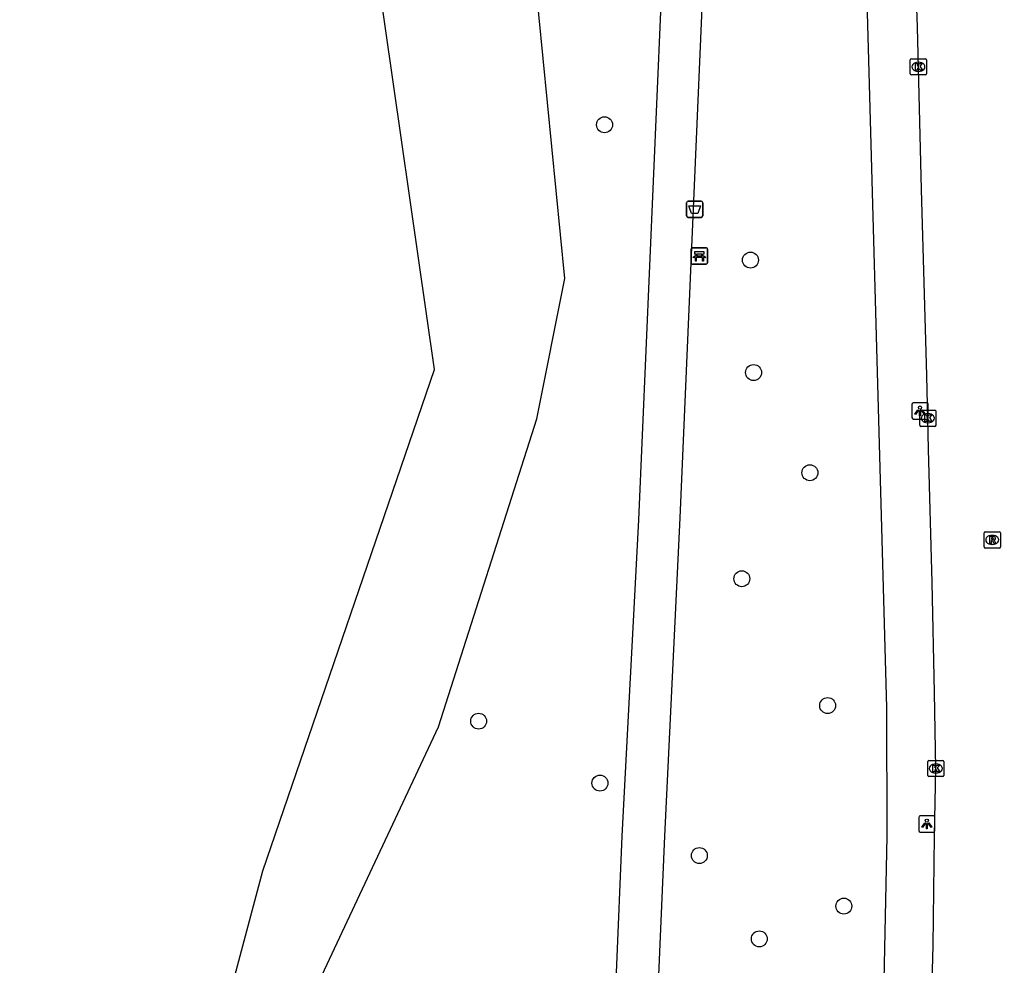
# Model space of a CAD drawing. Extents: x 161258 to 161838, y 380836 to 381727.
# Drawn here: x 161509.1 to 161569.4, y 381242.1 to 381300.1 of the extents above; entities that cross this region are included whole.
import ezdxf

# ---------------------------------------------------------------- set-up
doc = ezdxf.new("R2010")
doc.units = 0
for name, color, linetype in [('IMGEO_Afvalbak', 7, 'Continuous'), ('IMGEO_Bank', 7, 'Continuous'), ('IMGEO_Boom', 7, 'Continuous'), ('IMGEO_Groenvoorziening', 7, 'Continuous'), ('IMGEO_Kolk', 7, 'Continuous'), ('IMGEO_Lichtpunt', 7, 'Continuous'), ('IMGEO_Rijbaan_lokaal_open', 7, 'Continuous'), ('IMGEO_Rioolput', 7, 'Continuous'), ('IMGEO_Voetpad_gesloten', 7, 'Continuous'), ('IMGEO_Voetpad_open', 7, 'Continuous'), ('IMGEO_Waterloop', 7, 'Continuous')]:
    doc.layers.add(name, color=color, linetype=linetype)

msp = doc.modelspace()

# ---------------------------------------------------------------- linework, layer by layer
at = {"layer": 'IMGEO_Afvalbak'}
for p, q in [((161550.1, 381288.088), (161550.1, 381288.888)), ((161550.1, 381288.888), (161550.1, 381288.088)), ((161550.2, 381288.988), (161550.99, 381288.988)), ((161550.99, 381288.988), (161550.2, 381288.988)), ((161551.09, 381288.888), (161551.09, 381288.088)), ((161551.09, 381288.088), (161551.09, 381288.888)), ((161550.99, 381287.988), (161550.2, 381287.988)), ((161550.2, 381287.988), (161550.99, 381287.988))]:
    msp.add_line(p, q, dxfattribs=at)
msp.add_lwpolyline([(161550.243, 381288.702), (161550.947, 381288.702), (161550.798, 381288.232), (161550.392, 381288.232), (161550.243, 381288.702)], dxfattribs=at)
for centre, start, end in [((161550.2, 381288.888), 90, 180), ((161550.2, 381288.888), 90, 180), ((161550.99, 381288.888), 0, 90), ((161550.99, 381288.888), 360, 90), ((161550.2, 381288.088), 180, 270), ((161550.2, 381288.088), 180, 270), ((161550.99, 381288.088), 270, 0), ((161550.99, 381288.088), 270, 0)]:
    msp.add_arc(centre, 0.1, start, end, dxfattribs=at)
at = {"layer": 'IMGEO_Bank'}
for p, q in [((161550.382, 381285.193), (161550.382, 381286.034)), ((161550.382, 381286.034), (161550.382, 381285.193)), ((161550.457, 381286.118), (161551.298, 381286.118)), ((161551.298, 381286.118), (161550.457, 381286.118)), ((161550.691, 381285.624), (161550.691, 381285.73)), ((161550.735, 381285.73), (161550.735, 381285.624)), ((161551.023, 381285.736), (161550.741, 381285.736)), ((161551.029, 381285.624), (161551.029, 381285.73)), ((161551.073, 381285.73), (161551.073, 381285.624)), ((161551.382, 381286.043), (161551.382, 381285.202)), ((161551.382, 381285.202), (161551.382, 381286.043)), ((161551.307, 381285.118), (161550.466, 381285.118)), ((161550.466, 381285.118), (161551.307, 381285.118)), ((161551.079, 381285.516), (161550.686, 381285.516)), ((161550.741, 381285.618), (161551.023, 381285.618))]:
    msp.add_line(p, q, dxfattribs=at)
for points in [[(161550.685, 381285.736), (161550.599, 381285.736), (161550.599, 381285.897), (161551.162, 381285.897), (161551.162, 381285.736), (161551.079, 381285.736)], [(161550.629, 381285.516), (161550.487, 381285.516), (161550.599, 381285.618), (161550.685, 381285.618)], [(161550.679, 381285.509), (161550.679, 381285.302), (161550.636, 381285.302), (161550.636, 381285.509)], [(161551.079, 381285.618), (161551.162, 381285.618), (161551.274, 381285.516), (161551.135, 381285.516)], [(161551.129, 381285.509), (161551.129, 381285.302), (161551.085, 381285.302), (161551.085, 381285.509)]]:
    msp.add_lwpolyline(points, dxfattribs=at)
for centre, radius, start, end in [((161550.46, 381286.04), 0.0779, 92.4484, 184.28452), ((161550.46, 381286.04), 0.0779, 92.4484, 184.28452), ((161550.684, 381285.729), 0.00671, 2.89567, 87.10433), ((161550.741, 381285.729), 0.00671, 92.89567, 177.10433), ((161551.023, 381285.729), 0.00671, 2.89567, 87.10433), ((161551.08, 381285.729), 0.00671, 92.89567, 177.10433), ((161551.304, 381286.04), 0.0779, 2.4484, 94.28452), ((161551.304, 381286.04), 0.0779, 2.4484, 94.28452), ((161550.46, 381285.196), 0.0779, 182.4484, 274.28452), ((161550.46, 381285.196), 0.0779, 182.4484, 274.28452), ((161550.629, 381285.509), 0.00671, 2.89567, 87.10433), ((161550.686, 381285.509), 0.00671, 92.89567, 177.10433), ((161550.684, 381285.625), 0.00671, 272.89567, 357.10433), ((161550.741, 381285.625), 0.00671, 182.89567, 267.10433), ((161551.023, 381285.625), 0.00671, 272.89567, 357.10433), ((161551.08, 381285.625), 0.00671, 182.89567, 267.10433), ((161551.078, 381285.509), 0.00671, 2.89567, 87.10433), ((161551.135, 381285.509), 0.00671, 92.89567, 177.10433), ((161551.304, 381285.196), 0.0779, 272.4484, 4.28452), ((161551.304, 381285.196), 0.0779, 272.4484, 4.28452)]:
    msp.add_arc(centre, radius, start, end, dxfattribs=at)
at = {"layer": 'IMGEO_Boom'}
for centre in [(161545.058, 381293.672), (161554.022, 381285.364), (161554.214, 381278.459), (161557.673, 381272.309), (161553.493, 381265.802), (161558.763, 381258.012), (161537.324, 381257.057), (161544.776, 381253.254), (161550.883, 381248.803), (161559.757, 381245.7), (161554.565, 381243.69)]:
    msp.add_circle(centre, 0.489, dxfattribs=at)
at = {"layer": 'IMGEO_Groenvoorziening'}
msp.add_lwpolyline([(161495.974, 381177.762), (161496.898, 381186.448), (161502.473, 381198.46), (161513.228, 381211.69), (161518.515, 381221.893), (161534.858, 381256.715), (161540.892, 381275.61), (161542.616, 381284.229), (161540.76, 381303.159), (161535.959, 381313.251), (161519.974, 381345.893), (161501.648, 381392.702), (161489.624, 381410.725), (161481.668, 381418.501)], dxfattribs=at)
at = {"layer": 'IMGEO_Kolk'}
for p, q in [((161563.916, 381297.729), (161564.768, 381297.729)), ((161563.841, 381296.803), (161563.841, 381297.655)), ((161564.329, 381297.509), (161564.354, 381297.509)), ((161564.842, 381297.655), (161564.842, 381296.803)), ((161564.768, 381296.729), (161563.916, 381296.729)), ((161564.352, 381296.949), (161564.327, 381296.949)), ((161564.419, 381275.229), (161564.419, 381276.081)), ((161564.494, 381276.155), (161565.346, 381276.155)), ((161565.42, 381276.081), (161565.42, 381275.229)), ((161564.907, 381275.935), (161564.932, 381275.935)), ((161565.346, 381275.155), (161564.494, 381275.155)), ((161564.93, 381275.375), (161564.905, 381275.375)), ((161564.91, 381253.724), (161564.91, 381254.576)), ((161564.985, 381254.65), (161565.837, 381254.65)), ((161565.398, 381254.43), (161565.423, 381254.43)), ((161565.911, 381254.576), (161565.911, 381253.724)), ((161565.421, 381253.87), (161565.396, 381253.87)), ((161565.837, 381253.65), (161564.985, 381253.65))]:
    msp.add_line(p, q, dxfattribs=at)
for points in [[(161563.916, 381297.729), (161564.768, 381297.729)], [(161563.841, 381296.803), (161563.841, 381297.655)], [(161564.162, 381297.429), (161564.285, 381297.429), (161564.285, 381297.278), (161564.415, 381297.429), (161564.579, 381297.429), (161564.433, 381297.278), (161564.586, 381297.029), (161564.434, 381297.029), (161564.349, 381297.193), (161564.285, 381297.126), (161564.285, 381297.029), (161564.162, 381297.029), (161564.162, 381297.429)], [(161564.842, 381297.655), (161564.842, 381296.803)], [(161564.768, 381296.729), (161563.916, 381296.729)], [(161564.419, 381275.229), (161564.419, 381276.081)], [(161564.494, 381276.155), (161565.346, 381276.155)], [(161565.42, 381276.081), (161565.42, 381275.229)], [(161564.74, 381275.855), (161564.863, 381275.855), (161564.863, 381275.704), (161564.993, 381275.855), (161565.157, 381275.855), (161565.011, 381275.704), (161565.164, 381275.455), (161565.012, 381275.455), (161564.927, 381275.619), (161564.863, 381275.552), (161564.863, 381275.455), (161564.74, 381275.455), (161564.74, 381275.855)], [(161565.346, 381275.155), (161564.494, 381275.155)], [(161564.91, 381253.724), (161564.91, 381254.576)], [(161564.985, 381254.65), (161565.837, 381254.65)], [(161565.231, 381254.35), (161565.354, 381254.35), (161565.354, 381254.199), (161565.484, 381254.35), (161565.648, 381254.35), (161565.502, 381254.199), (161565.655, 381253.95), (161565.503, 381253.95), (161565.418, 381254.114), (161565.354, 381254.047), (161565.354, 381253.95), (161565.231, 381253.95), (161565.231, 381254.35)], [(161565.911, 381254.576), (161565.911, 381253.724)], [(161565.837, 381253.65), (161564.985, 381253.65)]]:
    msp.add_lwpolyline(points, dxfattribs=at)
for centre, start, end in [((161563.918, 381297.653), 91.55205, 178.44795), ((161563.918, 381297.653), 91.55205, 178.44795), ((161564.766, 381297.653), 1.55205, 88.44795), ((161564.766, 381297.653), 1.55205, 88.44795), ((161563.918, 381296.805), 181.55205, 268.44795), ((161563.918, 381296.805), 181.55205, 268.44795), ((161564.766, 381296.805), 271.55205, 358.44795), ((161564.766, 381296.805), 271.55205, 358.44795), ((161564.496, 381276.079), 91.55205, 178.44795), ((161564.496, 381276.079), 91.55205, 178.44795), ((161565.344, 381276.079), 1.55205, 88.44795), ((161565.344, 381276.079), 1.55205, 88.44795), ((161564.496, 381275.231), 181.55205, 268.44795), ((161564.496, 381275.231), 181.55205, 268.44795), ((161565.344, 381275.231), 271.55205, 358.44795), ((161565.344, 381275.231), 271.55205, 358.44795), ((161564.987, 381254.574), 91.55205, 178.44795), ((161564.987, 381254.574), 91.55205, 178.44795), ((161565.835, 381254.574), 1.55205, 88.44795), ((161565.835, 381254.574), 1.55205, 88.44795), ((161564.987, 381253.726), 181.55205, 268.44795), ((161564.987, 381253.726), 181.55205, 268.44795), ((161565.835, 381253.726), 271.55205, 358.44795), ((161565.835, 381253.726), 271.55205, 358.44795)]:
    msp.add_arc(centre, 0.0765, start, end, dxfattribs=at)
for centre, major_axis, ratio, start_param, end_param in [((161564.328, 381297.229), (-0.387, 0.002), 0.722429, 4.712389, 7.853982), ((161564.353, 381297.229), (-0.39, 0.002), 0.717154, 1.570796, 4.712389), ((161564.906, 381275.655), (-0.387, 0.002), 0.722429, 4.712389, 7.853982), ((161564.931, 381275.655), (-0.39, 0.002), 0.717154, 1.570796, 4.712389), ((161565.397, 381254.15), (-0.387, 0.002), 0.722429, 4.712389, 7.853982), ((161565.422, 381254.15), (-0.39, 0.002), 0.717154, 1.570796, 4.712389)]:
    msp.add_ellipse(centre, major_axis=major_axis, ratio=ratio, start_param=start_param, end_param=end_param, dxfattribs=at)
at = {"layer": 'IMGEO_Lichtpunt'}
for p, q in [((161563.94, 381276.508), (161563.94, 381275.701)), ((161563.94, 381276.508), (161563.94, 381275.701)), ((161564.842, 381276.603), (161564.034, 381276.603)), ((161564.842, 381276.603), (161564.034, 381276.603)), ((161564.936, 381275.701), (161564.936, 381276.508)), ((161564.936, 381275.701), (161564.936, 381276.508)), ((161564.034, 381275.607), (161564.842, 381275.607)), ((161564.034, 381275.607), (161564.842, 381275.607)), ((161564.358, 381251.149), (161564.358, 381250.342)), ((161564.358, 381251.149), (161564.358, 381250.342)), ((161565.26, 381251.244), (161564.452, 381251.244)), ((161565.26, 381251.244), (161564.452, 381251.244)), ((161565.354, 381250.342), (161565.354, 381251.149)), ((161565.354, 381250.342), (161565.354, 381251.149)), ((161564.452, 381250.248), (161565.26, 381250.248)), ((161564.452, 381250.248), (161565.26, 381250.248))]:
    msp.add_line(p, q, dxfattribs=at)
for points in [[(161564.314, 381276.172), (161564.353, 381276.144), (161564.165, 381275.882), (161564.127, 381275.909), (161564.314, 381276.172)], [(161564.416, 381276.124), (161564.463, 381276.124), (161564.463, 381275.802), (161564.416, 381275.802), (161564.416, 381276.124)], [(161564.526, 381276.144), (161564.564, 381276.171), (161564.751, 381275.909), (161564.712, 381275.881), (161564.526, 381276.144)], [(161564.732, 381250.813), (161564.771, 381250.785), (161564.583, 381250.523), (161564.545, 381250.55), (161564.732, 381250.813)], [(161564.834, 381250.765), (161564.881, 381250.765), (161564.881, 381250.443), (161564.834, 381250.443), (161564.834, 381250.765)], [(161564.944, 381250.785), (161564.982, 381250.812), (161565.169, 381250.55), (161565.13, 381250.522), (161564.944, 381250.785)]]:
    msp.add_lwpolyline(points, dxfattribs=at)
for centre in [(161564.439, 381276.306), (161564.857, 381250.947)]:
    msp.add_circle(centre, 0.0994, dxfattribs=at)
for centre, start, end in [((161564.034, 381276.508), 90, 180), ((161564.034, 381276.508), 90, 180), ((161564.842, 381276.508), 0, 90), ((161564.842, 381276.508), 0, 90), ((161564.034, 381275.701), 180, 270), ((161564.034, 381275.701), 180, 270), ((161564.842, 381275.701), 270, 0), ((161564.842, 381275.701), 270, 360), ((161564.452, 381251.149), 90, 180), ((161564.452, 381251.149), 90, 180), ((161565.26, 381251.149), 0, 90), ((161565.26, 381251.149), 0, 90), ((161564.452, 381250.342), 180, 270), ((161564.452, 381250.342), 180, 270), ((161565.26, 381250.342), 270, 0), ((161565.26, 381250.342), 270, 360)]:
    msp.add_arc(centre, 0.0946, start, end, dxfattribs=at)
at = {"layer": 'IMGEO_Rijbaan_lokaal_open'}
msp.add_lwpolyline([(161563.65, 381198.628), (161564.015, 381207.296), (161564.179, 381213.576), (161564.503, 381220.58), (161564.784, 381227.236), (161564.974, 381233.421), (161565.241, 381243.283), (161565.337, 381250), (161565.412, 381254.146), (161565.325, 381258.823), (161565.177, 381265.56), (161564.966, 381273.754), (161564.858, 381278.272), (161564.523, 381289.706), (161564.285, 381299.662), (161563.992, 381307.722), (161563.689, 381317.669)], dxfattribs=at)
at = {"layer": 'IMGEO_Rioolput'}
for p, q in [((161568.374, 381267.758), (161568.374, 381268.61)), ((161568.449, 381268.684), (161569.301, 381268.684)), ((161568.862, 381268.464), (161568.887, 381268.464)), ((161569.375, 381268.61), (161569.375, 381267.758)), ((161569.301, 381267.684), (161568.449, 381267.684)), ((161568.885, 381267.904), (161568.86, 381267.904))]:
    msp.add_line(p, q, dxfattribs=at)
for points in [[(161568.374, 381267.758), (161568.374, 381268.61)], [(161568.449, 381268.684), (161569.301, 381268.684)], [(161568.963, 381268.382), (161568.711, 381268.384), (161568.711, 381267.984)], [(161568.889, 381268.303), (161568.835, 381268.303), (161568.835, 381268.222)], [(161568.835, 381268.222), (161568.887, 381268.222)], [(161569.375, 381268.61), (161569.375, 381267.758)], [(161569.301, 381267.684), (161568.449, 381267.684)], [(161568.711, 381267.984), (161568.835, 381267.984), (161568.835, 381268.146), (161568.846, 381268.146)], [(161568.893, 381268.117), (161568.964, 381267.984), (161569.104, 381267.984), (161569.039, 381268.11)]]:
    msp.add_lwpolyline(points, dxfattribs=at)
for centre, radius, start, end in [((161568.451, 381268.608), 0.0765, 91.55205, 178.44795), ((161568.451, 381268.608), 0.0765, 91.55205, 178.44795), ((161568.871, 381268.411), 0.19, 274.7715, 282.96867), ((161568.895, 381268.207), 0.0964, 77.00612, 93.18647), ((161568.909, 381268.264), 0.0378, 276.66336, 79.67722), ((161568.962, 381268.272), 0.109, 350.36119, 89.41601), ((161568.96, 381268.272), 0.112, 277.58423, 350.98172), ((161569.299, 381268.608), 0.0765, 1.55205, 88.44795), ((161569.299, 381268.608), 0.0765, 1.55205, 88.44795), ((161568.451, 381267.76), 0.0765, 181.55205, 268.44795), ((161568.451, 381267.76), 0.0765, 181.55205, 268.44795), ((161568.845, 381268.093), 0.0533, 26.02933, 88.69889), ((161568.944, 381268.057), 0.108, 29.51342, 73.79051), ((161569.299, 381267.76), 0.0765, 271.55205, 358.44795), ((161569.299, 381267.76), 0.0765, 271.55205, 358.44795)]:
    msp.add_arc(centre, radius, start, end, dxfattribs=at)
for centre, major_axis, ratio, start_param, end_param in [((161568.861, 381268.184), (-0.387, 0.002), 0.722429, 4.712389, 7.853982), ((161568.886, 381268.184), (-0.39, 0.002), 0.717154, 1.570796, 4.712389)]:
    msp.add_ellipse(centre, major_axis=major_axis, ratio=ratio, start_param=start_param, end_param=end_param, dxfattribs=at)
at = {"layer": 'IMGEO_Voetpad_gesloten'}
for points in [[(161548.051, 381233.4), (161548.757, 381250), (161549.695, 381269.54), (161552.025, 381323.171), (161552.138, 381329.503), (161558.505, 381331.099)], [(161549.623, 381327.498), (161549.398, 381321.418), (161547.153, 381269.408), (161546.121, 381250), (161545.424, 381233.206)]]:
    msp.add_lwpolyline(points, dxfattribs=at)
at = {"layer": 'IMGEO_Voetpad_open'}
msp.add_lwpolyline([(161558.505, 381331.099), (161559.948, 381322.649), (161560.891, 381311.609), (161562.371, 381257.897), (161562.402, 381250), (161562.157, 381238.191), (161561.314, 381216.115), (161561.286, 381215.348)], dxfattribs=at)
at = {"layer": 'IMGEO_Waterloop'}
msp.add_lwpolyline([(161495.905, 381190.235), (161497.832, 381193.527), (161513.052, 381219.533), (161522.186, 381240.811), (161524.059, 381247.869), (161534.603, 381278.65), (161531.063, 381303.313), (161530.089, 381306.77), (161527.962, 381310.417), (161525.38, 381313.546), (161517.203, 381328.275), (161511.277, 381342.593), (161507.657, 381352.702), (161499.534, 381370.857), (161499.638, 381373.218), (161489.213, 381398.724), (161489.668, 381400.03), (161486.822, 381405.747)], dxfattribs=at)

doc.saveas('drawing.dxf')
